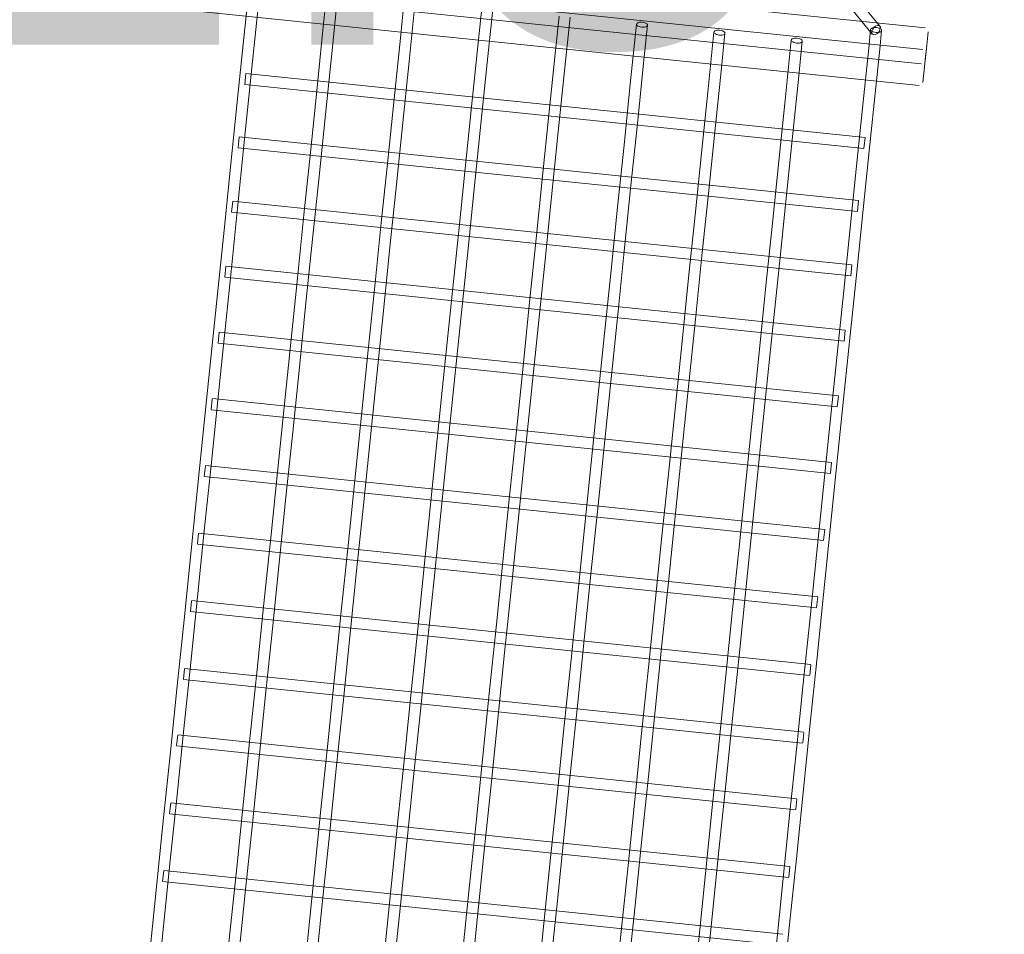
# Model space of a CAD drawing. Header units: millimetres. Extents: x -188930 to 271134, y -158090 to 283816.
# Tile 411 of 610: x 51056 to 52479, y 61444 to 62767. Entities that reach past the tile are written whole.
import ezdxf

# ---------------------------------------------------------------- set-up
doc = ezdxf.new("R2010")
doc.units = ezdxf.units.MM
for name, color, linetype, lineweight in [('25_2021_Modlnica_staw_dz223_mdcp_19042022_dwg-1', 7, 'Continuous', 9), ('A-DETL-2', 5, 'Continuous', 25), ('I-FURN', 30, 'Continuous', 9), ('PZT_UTWARDZENIA', 5, 'Continuous', 9), ('WWRPP_801', 7, 'Continuous', 9)]:
    doc.layers.add(name, color=color, linetype=linetype, lineweight=lineweight)
doc.styles.add('Arial_10', font='arial.ttf', dxfattribs={"width": 0.9, "height": 750})

# ---------------------------------------------------------------- blocks, each defined once
blk = doc.blocks.new('25_2021_Modlnica_staw_dz223_mdcp_19042022_dwg-1821906-PZT-dwg')
at = {"layer": 'WWRPP_801', "insert": (-7398803.6, 2244415.9), "char_height": 750, "width": 2809.724, "attachment_point": 1, "rotation": 333.5406, "line_spacing_factor": 0.941778, "style": 'Arial_10'}
blk.add_mtext('262.3', dxfattribs=at)
blk = doc.blocks.new('LARSLAJ_hamak - LARSLAJ_hamak-V31-PZT-dwg')
at = {"layer": 'I-FURN'}
for p, q in [((-977.1, 518.5), (-977.1, -521.5)), ((-945.7, 518.5), (-945.7, -521.5)), ((-924.9, -521.5), (-924.9, 518.5)), ((-893.5, -521.5), (-893.5, 518.5)), ((-2234, 448.5), (-2234, -451.5)), ((-2233.7, 448.5), (-2218.4, 448.5)), ((-2218.4, 448.5), (-2233.7, 448.5)), ((-2218, -451.5), (-2218, 448.5)), ((-2135.7, 448.5), (-2135.7, -451.5)), ((-2135.3, 448.5), (-2120.1, 448.5)), ((-2120.1, 448.5), (-2135.3, 448.5)), ((-2119.7, -451.5), (-2119.7, 448.5)), ((-2037.1, 448.5), (-2037.1, -451.5)), ((-2036.5, 448.5), (-2021.6, 448.5)), ((-2021.6, 448.5), (-2036.5, 448.5)), ((-2021.1, -451.5), (-2021.1, 448.5)), ((-1940.5, 448.5), (-1940.5, -451.5)), ((-1925.1, 448.5), (-1940, 448.5)), ((-1940, 448.5), (-1925.1, 448.5)), ((-1924.5, -451.5), (-1924.5, 448.5)), ((-1841.9, 448.5), (-1841.9, -451.5)), ((-1826.4, 448.5), (-1841.5, 448.5)), ((-1841.5, 448.5), (-1826.4, 448.5)), ((-1825.9, -451.5), (-1825.9, 448.5)), ((-1743.6, 448.5), (-1743.6, -451.5)), ((-1727.9, 448.5), (-1743.3, 448.5)), ((-1743.3, 448.5), (-1727.9, 448.5)), ((-1727.6, -451.5), (-1727.6, 448.5)), ((-1645.6, 448.5), (-1645.6, -451.5)), ((-1629.9, 448.5), (-1645.4, 448.5)), ((-1645.4, 448.5), (-1629.9, 448.5)), ((-1629.6, -451.5), (-1629.6, 448.5)), ((-1548.3, 448.5), (-1548.3, -451.5)), ((-1532.4, 448.5), (-1548.1, 448.5)), ((-1548.1, 448.5), (-1532.4, 448.5)), ((-1532.3, -451.5), (-1532.3, 448.5)), ((-1451.6, 448.5), (-1451.6, -451.5)), ((-1435.7, 448.5), (-1451.5, 448.5)), ((-1451.5, 448.5), (-1435.7, 448.5)), ((-1435.6, -451.5), (-1435.6, 448.5)), ((-1355.9, 448.5), (-1355.9, -451.5)), ((-1340, 448.5), (-1355.8, 448.5)), ((-1355.8, 448.5), (-1340, 448.5)), ((-1339.9, -451.5), (-1339.9, 448.5)), ((-1261.3, 448.5), (-1261.3, -451.5)), ((-1245.3, 448.5), (-1261.2, 448.5)), ((-1261.2, 448.5), (-1245.3, 448.5)), ((-1245.3, -451.5), (-1245.3, 448.5)), ((-1167.8, 448.5), (-1167.8, -451.5)), ((-1151.8, 448.5), (-1167.8, 448.5)), ((-1167.8, 448.5), (-1151.8, 448.5)), ((-1151.8, -451.5), (-1151.8, 448.5)), ((-1075.8, 448.5), (-1075.8, -451.5)), ((-1059.8, 448.5), (-1075.8, 448.5)), ((-1075.8, 448.5), (-1059.8, 448.5)), ((-1059.8, -451.5), (-1059.8, 448.5)), ((-706.4, -242.5), (-910.1, -446.6)), ((-897.6, -456.3), (-693.9, -252.2)), ((-2120.1, -451.5), (-2135.3, -451.5)), ((-2120.1, -451.5), (-2135.3, -451.5)), ((-2021.6, -451.5), (-2036.5, -451.5)), ((-2021.6, -451.5), (-2036.5, -451.5)), ((-1940, -451.5), (-1925.1, -451.5)), ((-1940, -451.5), (-1925.1, -451.5)), ((-1841.5, -451.5), (-1826.4, -451.5)), ((-1841.5, -451.5), (-1826.4, -451.5)), ((-1743.3, -451.5), (-1727.9, -451.5)), ((-1743.3, -451.5), (-1727.9, -451.5)), ((-1645.4, -451.5), (-1629.9, -451.5)), ((-1645.4, -451.5), (-1629.9, -451.5)), ((-1548.1, -451.5), (-1532.4, -451.5)), ((-1548.1, -451.5), (-1532.4, -451.5)), ((-1451.5, -451.5), (-1435.7, -451.5)), ((-1451.5, -451.5), (-1435.7, -451.5)), ((-1355.8, -451.5), (-1340, -451.5)), ((-1355.8, -451.5), (-1340, -451.5)), ((-1261.2, -451.5), (-1245.3, -451.5)), ((-1261.2, -451.5), (-1245.3, -451.5)), ((-1167.8, -451.5), (-1151.8, -451.5)), ((-1167.8, -451.5), (-1151.8, -451.5)), ((-1075.8, -451.5), (-1059.8, -451.5)), ((-1075.8, -451.5), (-1059.8, -451.5)), ((-903.8, -443.5), (-930.8, -443.5)), ((-930.8, -459.5), (-903.8, -459.5)), ((-972.1, -526.5), (-949.7, -526.5)), ((-949.7, -526.5), (-929.9, -526.5)), ((-940.7, -526.5), (-918.2, -526.5)), ((-918.2, -526.5), (-898.5, -526.5))]:
    blk.add_line(p, q, dxfattribs=at)
at = {"layer": 'I-FURN', "flags": 128}
for points in [[(-930.8, 456.5), (-1018, 456.5), (-1106.7, 456.5), (-1196.8, 456.5), (-1288.2, 456.5), (-1380.7, 456.5), (-1474.1, 456.5), (-1568.4, 456.5), (-1663.3, 456.5), (-1758.7, 456.5), (-1854.5, 456.5), (-1950.4, 456.5), (-2046.5, 456.5), (-2142.4, 456.5), (-2238, 456.5), (-2333.3, 456.5), (-2428, 456.5), (-2521.9, 456.5), (-2615, 456.5), (-2707.1, 456.5), (-2798, 456.5), (-2887.7, 456.5), (-2975.8, 456.5), (-3030.8, 456.5)], [(-3030.8, 440.5), (-2943.6, 440.5), (-2854.9, 440.5), (-2764.8, 440.5), (-2673.4, 440.5), (-2581, 440.5), (-2487.5, 440.5), (-2393.3, 440.5), (-2298.4, 440.5), (-2202.9, 440.5), (-2107.2, 440.5), (-2011.2, 440.5), (-1915.2, 440.5), (-1819.3, 440.5), (-1723.6, 440.5), (-1628.4, 440.5), (-1533.7, 440.5), (-1439.7, 440.5), (-1346.6, 440.5), (-1254.5, 440.5), (-1163.6, 440.5), (-1074, 440.5), (-985.8, 440.5), (-930.8, 440.5)], [(-3030.8, 344), (-2943.6, 344), (-2854.9, 344), (-2764.8, 344), (-2673.4, 344), (-2581, 344), (-2487.5, 344), (-2393.3, 344), (-2298.4, 344), (-2202.9, 344), (-2107.2, 344), (-2011.2, 344), (-1915.2, 344), (-1819.3, 344), (-1723.6, 344), (-1628.4, 344), (-1533.7, 344), (-1439.7, 344), (-1346.6, 344), (-1254.5, 344), (-1163.6, 344), (-1074, 344), (-985.8, 344), (-930.8, 344)], [(-930.8, 328), (-1018, 328), (-1106.7, 328), (-1196.8, 328), (-1288.2, 328), (-1380.7, 328), (-1474.1, 328), (-1568.4, 328), (-1663.3, 328), (-1758.7, 328), (-1854.5, 328), (-1950.4, 328), (-2046.5, 328), (-2142.4, 328), (-2238, 328), (-2333.3, 328), (-2428, 328), (-2521.9, 328), (-2615, 328), (-2707.1, 328), (-2798, 328), (-2887.7, 328), (-2975.8, 328), (-3030.8, 328)], [(-3030.8, 231.5), (-2943.6, 231.5), (-2854.9, 231.5), (-2764.8, 231.5), (-2673.4, 231.5), (-2581, 231.5), (-2487.5, 231.5), (-2393.3, 231.5), (-2298.4, 231.5), (-2202.9, 231.5), (-2107.2, 231.5), (-2011.2, 231.5), (-1915.2, 231.5), (-1819.3, 231.5), (-1723.6, 231.5), (-1628.4, 231.5), (-1533.7, 231.5), (-1439.7, 231.5), (-1346.6, 231.5), (-1254.5, 231.5), (-1163.6, 231.5), (-1074, 231.5), (-985.8, 231.5), (-930.8, 231.5)], [(-930.8, 215.5), (-1018, 215.5), (-1106.7, 215.5), (-1196.8, 215.5), (-1288.2, 215.5), (-1380.7, 215.5), (-1474.1, 215.5), (-1568.4, 215.5), (-1663.3, 215.5), (-1758.7, 215.5), (-1854.5, 215.5), (-1950.4, 215.5), (-2046.5, 215.5), (-2142.4, 215.5), (-2238, 215.5), (-2333.3, 215.5), (-2428, 215.5), (-2521.9, 215.5), (-2615, 215.5), (-2707.1, 215.5), (-2798, 215.5), (-2887.7, 215.5), (-2975.8, 215.5), (-3030.8, 215.5)], [(-3030.8, 119), (-2943.6, 119), (-2854.9, 119), (-2764.8, 119), (-2673.4, 119), (-2581, 119), (-2487.5, 119), (-2393.3, 119), (-2298.4, 119), (-2202.9, 119), (-2107.2, 119), (-2011.2, 119), (-1915.2, 119), (-1819.3, 119), (-1723.6, 119), (-1628.4, 119), (-1533.7, 119), (-1439.7, 119), (-1346.6, 119), (-1254.5, 119), (-1163.6, 119), (-1074, 119), (-985.8, 119), (-930.8, 119)], [(-930.8, 103), (-1018, 103), (-1106.7, 103), (-1196.8, 103), (-1288.2, 103), (-1380.7, 103), (-1474.1, 103), (-1568.4, 103), (-1663.3, 103), (-1758.7, 103), (-1854.5, 103), (-1950.4, 103), (-2046.5, 103), (-2142.4, 103), (-2238, 103), (-2333.3, 103), (-2428, 103), (-2521.9, 103), (-2615, 103), (-2707.1, 103), (-2798, 103), (-2887.7, 103), (-2975.8, 103), (-3030.8, 103)], [(-3030.8, 6.5), (-2943.6, 6.5), (-2854.9, 6.5), (-2764.8, 6.5), (-2673.4, 6.5), (-2581, 6.5), (-2487.5, 6.5), (-2393.3, 6.5), (-2298.4, 6.5), (-2202.9, 6.5), (-2107.2, 6.5), (-2011.2, 6.5), (-1915.2, 6.5), (-1819.3, 6.5), (-1723.6, 6.5), (-1628.4, 6.5), (-1533.7, 6.5), (-1439.7, 6.5), (-1346.6, 6.5), (-1254.5, 6.5), (-1163.6, 6.5), (-1074, 6.5), (-985.8, 6.5), (-930.8, 6.5)], [(-930.8, -9.5), (-1018, -9.5), (-1106.7, -9.5), (-1196.8, -9.5), (-1288.2, -9.5), (-1380.7, -9.5), (-1474.1, -9.5), (-1568.4, -9.5), (-1663.3, -9.5), (-1758.7, -9.5), (-1854.5, -9.5), (-1950.4, -9.5), (-2046.5, -9.5), (-2142.4, -9.5), (-2238, -9.5), (-2333.3, -9.5), (-2428, -9.5), (-2521.9, -9.5), (-2615, -9.5), (-2707.1, -9.5), (-2798, -9.5), (-2887.7, -9.5), (-2975.8, -9.5), (-3030.8, -9.5)], [(-930.8, -106), (-1018, -106), (-1106.7, -106), (-1196.8, -106), (-1288.2, -106), (-1380.7, -106), (-1474.1, -106), (-1568.4, -106), (-1663.3, -106), (-1758.7, -106), (-1854.5, -106), (-1950.4, -106), (-2046.5, -106), (-2142.4, -106), (-2238, -106), (-2333.3, -106), (-2428, -106), (-2521.9, -106), (-2615, -106), (-2707.1, -106), (-2798, -106), (-2887.7, -106), (-2975.8, -106), (-3030.8, -106)], [(-3030.8, -122), (-2943.6, -122), (-2854.9, -122), (-2764.8, -122), (-2673.4, -122), (-2581, -122), (-2487.5, -122), (-2393.3, -122), (-2298.4, -122), (-2202.9, -122), (-2107.2, -122), (-2011.2, -122), (-1915.2, -122), (-1819.3, -122), (-1723.6, -122), (-1628.4, -122), (-1533.7, -122), (-1439.7, -122), (-1346.6, -122), (-1254.5, -122), (-1163.6, -122), (-1074, -122), (-985.8, -122), (-930.8, -122)], [(-930.8, -218.5), (-1018, -218.5), (-1106.7, -218.5), (-1196.8, -218.5), (-1288.2, -218.5), (-1380.7, -218.5), (-1474.1, -218.5), (-1568.4, -218.5), (-1663.3, -218.5), (-1758.7, -218.5), (-1854.5, -218.5), (-1950.4, -218.5), (-2046.5, -218.5), (-2142.4, -218.5), (-2238, -218.5), (-2333.3, -218.5), (-2428, -218.5), (-2521.9, -218.5), (-2615, -218.5), (-2707.1, -218.5), (-2798, -218.5), (-2887.7, -218.5), (-2975.8, -218.5), (-3030.8, -218.5)], [(-3030.8, -234.5), (-2943.6, -234.5), (-2854.9, -234.5), (-2764.8, -234.5), (-2673.4, -234.5), (-2581, -234.5), (-2487.5, -234.5), (-2393.3, -234.5), (-2298.4, -234.5), (-2202.9, -234.5), (-2107.2, -234.5), (-2011.2, -234.5), (-1915.2, -234.5), (-1819.3, -234.5), (-1723.6, -234.5), (-1628.4, -234.5), (-1533.7, -234.5), (-1439.7, -234.5), (-1346.6, -234.5), (-1254.5, -234.5), (-1163.6, -234.5), (-1074, -234.5), (-985.8, -234.5), (-930.8, -234.5)], [(-930.8, -331), (-1018, -331), (-1106.7, -331), (-1196.8, -331), (-1288.2, -331), (-1380.7, -331), (-1474.1, -331), (-1568.4, -331), (-1663.3, -331), (-1758.7, -331), (-1854.5, -331), (-1950.4, -331), (-2046.5, -331), (-2142.4, -331), (-2238, -331), (-2333.3, -331), (-2428, -331), (-2521.9, -331), (-2615, -331), (-2707.1, -331), (-2798, -331), (-2887.7, -331), (-2975.8, -331), (-3030.8, -331)], [(-3030.8, -347), (-2943.6, -347), (-2854.9, -347), (-2764.8, -347), (-2673.4, -347), (-2581, -347), (-2487.5, -347), (-2393.3, -347), (-2298.4, -347), (-2202.9, -347), (-2107.2, -347), (-2011.2, -347), (-1915.2, -347), (-1819.3, -347), (-1723.6, -347), (-1628.4, -347), (-1533.7, -347), (-1439.7, -347), (-1346.6, -347), (-1254.5, -347), (-1163.6, -347), (-1074, -347), (-985.8, -347), (-930.8, -347)], [(-930.8, -443.5), (-1018, -443.5), (-1106.7, -443.5), (-1196.8, -443.5), (-1288.2, -443.5), (-1380.7, -443.5), (-1474.1, -443.5), (-1568.4, -443.5), (-1663.3, -443.5), (-1758.7, -443.5), (-1854.5, -443.5), (-1950.4, -443.5), (-2046.5, -443.5), (-2142.4, -443.5), (-2238, -443.5), (-2333.3, -443.5), (-2428, -443.5), (-2521.9, -443.5), (-2615, -443.5), (-2707.1, -443.5), (-2798, -443.5), (-2887.7, -443.5), (-2975.8, -443.5), (-3030.8, -443.5)], [(-3030.8, -459.5), (-2943.6, -459.5), (-2854.9, -459.5), (-2764.8, -459.5), (-2673.4, -459.5), (-2581, -459.5), (-2487.5, -459.5), (-2393.3, -459.5), (-2298.4, -459.5), (-2202.9, -459.5), (-2107.2, -459.5), (-2011.2, -459.5), (-1915.2, -459.5), (-1819.3, -459.5), (-1723.6, -459.5), (-1628.4, -459.5), (-1533.7, -459.5), (-1439.7, -459.5), (-1346.6, -459.5), (-1254.5, -459.5), (-1163.6, -459.5), (-1074, -459.5), (-985.8, -459.5), (-930.8, -459.5)]]:
    blk.add_lwpolyline(points, dxfattribs=at)
at = {"layer": 'I-FURN'}
for centre, major_axis, ratio, start_param, end_param in [((-930.8, -114), (0, 8), 0.437357, 4.712389, 7.853982), ((-930.8, -114), (0, 8), 0.437357, 1.570796, 4.712389), ((-930.8, -226.5), (0, 8), 0.437357, 4.712389, 7.853982), ((-930.8, -226.5), (0, 8), 0.437357, 1.570796, 4.712389), ((-930.8, -339), (0, 8), 0.437357, 4.712389, 7.853982), ((-930.8, -339), (0, 8), 0.437357, 1.570796, 4.712389), ((-903.8, -451.5), (-6.63, 4.48), 0.59071, 5.887099, 8.927636), ((-903.8, -451.5), (-6.63, 4.48), 0.59071, 2.644451, 5.786043), ((-903.8, -451.5), (0, 8), 0.437357, 4.712389, 7.853982), ((-903.8, -451.5), (0, 8), 0.437357, 1.570796, 4.712389)]:
    blk.add_ellipse(centre, major_axis=major_axis, ratio=ratio, start_param=start_param, end_param=end_param, dxfattribs=at)
blk.add_open_spline([(-908.4, -445.7), (-908.5, -445.7), (-908.7, -445.7), (-908.9, -445.8), (-908.9, -445.8)], degree=3, dxfattribs=at)

msp = doc.modelspace()

# ---------------------------------------------------------------- linework, layer by layer
at = {"layer": 'A-DETL-2'}
msp.add_arc((51588.8, 62838.6), 2571.7, 354.2415, 77.0726, dxfattribs=at)
at = {"layer": 'PZT_UTWARDZENIA'}
for centre, radius, start, end in [((59552.7, 60792.4), 12000, 159.94686, 262.67113), ((59552.7, 60792.4), 12000, 159.94686, 262.67113), ((59275.4, 60624.1), 10000, 158.65181, 263.42833), ((59275.4, 60624.1), 10000, 158.65181, 263.42833)]:
    msp.add_arc(centre, radius, start, end, dxfattribs=at)

# ---------------------------------------------------------------- block references
at = {"layer": '25_2021_Modlnica_staw_dz223_mdcp_19042022_dwg-1', "rotation": 26.45942550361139}
msp.add_blockref('25_2021_Modlnica_staw_dz223_mdcp_19042022_dwg-1821906-PZT-dwg', (7673628.9, 1350807), dxfattribs=at)
at = {"layer": 'I-FURN', "rotation": 84.12020358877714}
msp.add_blockref('LARSLAJ_hamak - LARSLAJ_hamak-V31-PZT-dwg', (51937.6, 63697.1), dxfattribs=at)

doc.saveas('drawing.dxf')
